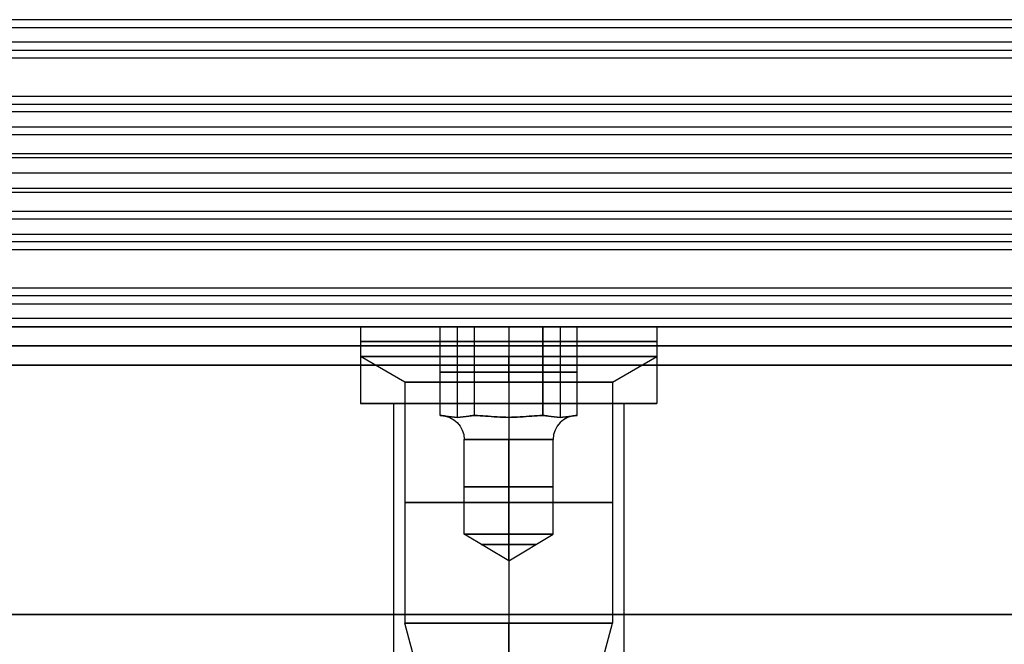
# Model space of a CAD drawing. Header units: millimetres. Extents: x -429 to 422, y -262 to 259.
# Tile 437 of 656: x -144 to -118, y 202 to 218. Entities that reach past the tile are written whole.
import ezdxf

# ---------------------------------------------------------------- set-up
doc = ezdxf.new("R2010")
doc.units = ezdxf.units.MM
doc.layers.add('Default', color=7, linetype='Continuous', true_color=0x000000)

msp = doc.modelspace()

# ---------------------------------------------------------------- linework, layer by layer
at = {"layer": 'Default'}
for p, q in [((-427.127, 210.065, 1342.822), (420.873, 210.065, 1342.822)), ((420.873, 210.065, 772.822), (-427.127, 210.065, 772.822)), ((420.873, 210.065, 1057.822), (-427.127, 210.065, 1057.822)), ((-134.991, 208.065, 776.822), (-134.127, 208.065, 776.822)), ((-131.127, 208.065, 772.959), (-131.127, 208.065, 773.822)), ((-131.127, 208.065, 779.822), (-131.127, 208.065, 780.686)), ((-128.127, 208.065, 776.822), (-127.264, 208.065, 776.822))]:
    msp.add_line(p, q, dxfattribs=at)
at = {"layer": 'Default', "color": 9, "true_color": 0xbebcba}
for p, q in [((-134.991, 210.065, 776.822), (-132.912, 210.065, 776.822)), ((-134.991, 210.065, 776.822), (-134.991, 209.292, 776.822)), ((-132.466, 210.065, 776.049), (-132.466, 207.702, 776.049)), ((-132.466, 210.065, 777.595), (-132.466, 207.702, 777.595)), ((-131.127, 210.065, 775.277), (-131.127, 207.702, 775.277)), ((-131.127, 210.065, 778.368), (-131.127, 207.702, 778.368)), ((-131.127, 210.065, 772.959), (-131.127, 210.065, 775.277)), ((-131.127, 210.065, 778.368), (-131.127, 210.065, 780.686)), ((-131.127, 210.065, 780.686), (-131.127, 209.292, 780.686)), ((-131.127, 210.065, 772.959), (-131.127, 209.292, 772.959)), ((-129.789, 210.065, 777.595), (-129.789, 207.702, 777.595)), ((-129.789, 210.065, 776.049), (-129.789, 207.702, 776.049)), ((-129.343, 210.065, 776.822), (-127.264, 210.065, 776.822)), ((-127.264, 210.065, 776.822), (-127.264, 209.292, 776.822)), ((-133.832, 208.623, 776.822), (-134.991, 209.292, 776.822)), ((-131.127, 208.623, 779.527), (-131.127, 209.292, 780.686)), ((-131.127, 208.623, 774.118), (-131.127, 209.292, 772.959)), ((-128.423, 208.623, 776.822), (-127.264, 209.292, 776.822)), ((-132.912, 208.883, 776.822), (-132.02, 208.883, 775.277)), ((-132.02, 208.883, 778.368), (-132.912, 208.883, 776.822)), ((-132.02, 208.883, 775.277), (-130.235, 208.883, 775.277)), ((-130.235, 208.883, 778.368), (-132.02, 208.883, 778.368)), ((-129.343, 208.883, 776.822), (-130.235, 208.883, 778.368)), ((-130.235, 208.883, 775.277), (-129.343, 208.883, 776.822)), ((-133.832, 208.623, 776.822), (-133.832, 202.338, 776.822)), ((-131.127, 208.623, 779.527), (-131.127, 202.338, 779.527)), ((-131.127, 208.623, 774.118), (-131.127, 202.338, 774.118)), ((-128.423, 208.623, 776.822), (-128.423, 202.338, 776.822)), ((-132.912, 207.747, 776.822), (-132.905, 207.747, 776.822)), ((-132.908, 207.747, 776.829), (-132.908, 207.747, 776.816)), ((-132.023, 207.747, 775.283), (-132.016, 207.747, 775.283)), ((-132.023, 207.747, 778.361), (-132.016, 207.747, 778.361)), ((-132.016, 207.747, 775.283), (-132.016, 207.747, 775.277)), ((-132.016, 207.747, 778.368), (-132.016, 207.747, 778.361)), ((-130.239, 207.747, 775.283), (-130.239, 207.747, 775.277)), ((-130.239, 207.747, 775.283), (-130.231, 207.747, 775.283)), ((-130.239, 207.747, 778.368), (-130.239, 207.747, 778.361)), ((-130.239, 207.747, 778.361), (-130.231, 207.747, 778.361)), ((-129.35, 207.747, 776.822), (-129.343, 207.747, 776.822)), ((-129.347, 207.747, 776.829), (-129.347, 207.747, 776.816)), ((-132.286, 204.656, 776.822), (-132.286, 207.128, 776.822)), ((-131.127, 204.656, 775.663), (-131.127, 207.128, 775.663)), ((-131.127, 204.656, 777.981), (-131.127, 207.128, 777.981)), ((-129.968, 204.656, 776.822), (-129.968, 207.128, 776.822)), ((-131.127, 203.959, 776.822), (-132.286, 204.656, 776.822)), ((-131.127, 203.959, 776.822), (-129.968, 204.656, 776.822)), ((-131.127, 203.959, 776.822), (-131.127, 204.656, 775.663)), ((-131.127, 203.959, 776.822), (-131.127, 204.656, 777.981)), ((-133.347, 200.528, 776.822), (-133.832, 202.338, 776.822)), ((-131.127, 201.024, 779.175), (-131.127, 202.338, 779.527)), ((-131.127, 200.034, 774.735), (-131.127, 202.338, 774.118)), ((-129.18, 199.511, 776.822), (-128.423, 202.338, 776.822))]:
    msp.add_line(p, q, dxfattribs=at)
at = {"layer": 'Default', "color": 9, "true_color": 0xbebcba, "extrusion": (0, -1, 0)}
for centre, radius in [((-131.127, 776.822, -209.678), 3.864), ((-131.127, 776.822, -205.48), 2.705)]:
    msp.add_circle(centre, radius, dxfattribs=at)
at = {"layer": 'Default', "color": 9, "true_color": 0xbebcba, "extrusion": (0, 1, 0)}
for centre, radius in [((131.127, 776.822, 205.892), 1.159), ((131.127, 776.822, 204.389), 0.715)]:
    msp.add_circle(centre, radius, dxfattribs=at)
for centre, radius, start, end in [((131.127, 776.822, 210.065), 3.864, 270, 90), ((131.127, 776.822, 209.292), 3.864, 90, 180), ((131.127, 776.822, 209.292), 3.864, 180, 270), ((131.127, 776.822, 208.623), 2.705, 270, 0), ((131.127, 776.822, 208.623), 2.705, 0, 90), ((131.127, 776.822, 207.747), 1.777, 359.5918, 0.4082), ((131.127, 776.822, 207.747), 1.777, 359.5918, 0.4082), ((131.127, 776.822, 207.747), 1.777, 299.5918, 300.4082), ((131.127, 776.822, 207.747), 1.777, 59.5918, 60.4082), ((131.127, 776.822, 207.747), 1.777, 59.5918, 60.4082), ((131.127, 776.822, 207.747), 1.777, 119.5918, 120.4082), ((131.127, 776.822, 207.747), 1.777, 239.5918, 240.4082), ((131.127, 776.822, 207.747), 1.777, 119.5918, 120.4082), ((131.127, 776.822, 207.747), 1.777, 179.5918, 180.4082), ((131.127, 776.822, 207.747), 1.777, 179.5918, 180.4082), ((131.127, 776.822, 204.656), 1.159, 270, 90), ((131.127, 776.822, 202.338), 2.705, 90, 180), ((131.127, 776.822, 202.338), 2.705, 180, 270)]:
    msp.add_arc(centre, radius, start, end, dxfattribs=at)
at = {"layer": 'Default', "color": 9, "true_color": 0xbebcba, "extrusion": (0, -1, 0)}
for centre, radius, start, end in [((-131.127, 776.822, -210.065), 3.864, 270, 0), ((-131.127, 776.822, -210.065), 3.864, 0, 90), ((-131.127, 776.822, -209.292), 3.864, 90, 180), ((-131.127, 776.822, -209.292), 3.864, 180, 270), ((-131.127, 776.822, -208.623), 2.705, 270, 0), ((-131.127, 776.822, -208.623), 2.705, 0, 90), ((-131.127, 776.822, -207.128), 1.159, 90, 270), ((-131.127, 776.822, -207.128), 1.159, 270, 90), ((-131.127, 776.822, -204.656), 1.159, 0, 90), ((-131.127, 776.822, -204.656), 1.159, 270, 0), ((-131.127, 776.822, -202.338), 2.705, 90, 180), ((-131.127, 776.822, -202.338), 2.705, 180, 270)]:
    msp.add_arc(centre, radius, start, end, dxfattribs=at)
at = {"layer": 'Default', "color": 9, "true_color": 0xbebcba, "extrusion": (0, 0, -1)}
msp.add_arc((132.905, 207.128, -776.822), 0.618, 90, 180, dxfattribs=at)
at = {"layer": 'Default', "color": 9, "true_color": 0xbebcba, "extrusion": (-1, 0, 0)}
msp.add_arc((-207.128, 778.599, 131.127), 0.618, 202.0243, 270, dxfattribs=at)
at = {"layer": 'Default', "color": 9, "true_color": 0xbebcba, "extrusion": (1, 0, 0)}
msp.add_arc((207.128, 775.045, -131.127), 0.618, 22.0243, 90, dxfattribs=at)
at = {"layer": 'Default', "color": 9, "true_color": 0xbebcba}
msp.add_arc((-129.35, 207.128, 776.822), 0.618, 90, 180, dxfattribs=at)
at = {"layer": 'Default'}
for points in [[(396.873, 218.065, 1198.214), (-3.127, 218.065, 1198.214), (-403.127, 218.065, 1198.214)], [(396.873, 218.065, 1211.822), (-3.127, 218.065, 1211.822), (-403.127, 218.065, 1211.822)], [(-113.047, 218.065, 1205.018), (-132.627, 218.065, 1205.018), (-152.208, 218.065, 1205.018)], [(396.873, 217.854, 1212.717), (-3.127, 217.854, 1212.717), (-403.127, 217.854, 1212.717)], [(396.873, 217.479, 1196.8), (-3.127, 217.479, 1196.8), (-403.127, 217.479, 1196.8)], [(396.873, 217.265, 1213.422), (-3.127, 217.265, 1213.422), (-403.127, 217.265, 1213.422)], [(396.873, 217.065, 1242.822), (-3.127, 217.065, 1242.822), (-403.127, 217.065, 1242.822)], [(396.873, 217.065, 1240.822), (-3.127, 217.065, 1240.822), (-403.127, 217.065, 1240.822)], [(396.873, 217.065, 1241.822), (-3.127, 217.065, 1241.822), (-403.127, 217.065, 1241.822)], [(396.873, 216.065, 1196.214), (-3.127, 216.065, 1196.214), (-403.127, 216.065, 1196.214)], [(396.873, 216.065, 1198.214), (-3.127, 216.065, 1198.214), (-403.127, 216.065, 1198.214)], [(396.873, 216.065, 1211.714), (-3.127, 216.065, 1211.714), (-403.127, 216.065, 1211.714)], [(396.873, 216.065, 1223.322), (-3.127, 216.065, 1223.322), (-403.127, 216.065, 1223.322)], [(396.873, 216.065, 1215.822), (-3.127, 216.065, 1215.822), (-403.127, 216.065, 1215.822)], [(396.873, 216.065, 1219.572), (-3.127, 216.065, 1219.572), (-403.127, 216.065, 1219.572)], [(396.873, 215.854, 1224.217), (-3.127, 215.854, 1224.217), (-403.127, 215.854, 1224.217)], [(-113.057, 216.065, 1204.964), (-132.627, 216.065, 1204.964), (-152.197, 216.065, 1204.964)], [(396.873, 215.665, 1214.622), (-3.127, 215.665, 1214.622), (-403.127, 215.665, 1214.622)], [(396.873, 215.265, 1224.922), (-3.127, 215.265, 1224.922), (-403.127, 215.265, 1224.922)], [(396.873, 215.065, 1215.822), (-3.127, 215.065, 1215.822), (-403.127, 215.065, 1215.822)], [(396.873, 214.565, 1242.822), (-3.127, 214.565, 1242.822), (-403.127, 214.565, 1242.822)], [(396.873, 214.565, 1240.822), (-3.127, 214.565, 1240.822), (-403.127, 214.565, 1240.822)], [(396.873, 214.465, 1212.914), (-3.127, 214.465, 1212.914), (-403.127, 214.465, 1212.914)], [(396.873, 214.065, 1223.214), (-3.127, 214.065, 1223.214), (-403.127, 214.065, 1223.214)], [(396.873, 214.065, 1215.822), (-3.127, 214.065, 1215.822), (-403.127, 214.065, 1215.822)], [(396.873, 214.065, 1219.518), (-3.127, 214.065, 1219.518), (-403.127, 214.065, 1219.518)], [(396.873, 214.065, 1215.822), (-3.127, 214.065, 1215.822), (-403.127, 214.065, 1215.822)], [(396.873, 214.065, 1223.214), (-3.127, 214.065, 1223.214), (-403.127, 214.065, 1223.214)], [(396.873, 214.065, 1219.518), (-3.127, 214.065, 1219.518), (-403.127, 214.065, 1219.518)], [(396.873, 213.665, 1226.122), (-3.127, 213.665, 1226.122), (-403.127, 213.665, 1226.122)], [(396.873, 213.565, 1196.214), (-3.127, 213.565, 1196.214), (-403.127, 213.565, 1196.214)], [(396.873, 213.565, 1198.214), (-3.127, 213.565, 1198.214), (-403.127, 213.565, 1198.214)], [(396.873, 213.065, 1223.214), (-3.127, 213.065, 1223.214), (-403.127, 213.065, 1223.214)], [(396.873, 212.865, 1214.114), (-3.127, 212.865, 1214.114), (-403.127, 212.865, 1214.114)], [(396.873, 212.465, 1224.414), (-3.127, 212.465, 1224.414), (-403.127, 212.465, 1224.414)], [(396.873, 212.276, 1214.819), (-3.127, 212.276, 1214.819), (-403.127, 212.276, 1214.819)], [(396.873, 212.065, 1215.714), (-3.127, 212.065, 1215.714), (-403.127, 212.065, 1215.714)], [(396.873, 212.065, 1223.214), (-3.127, 212.065, 1223.214), (-403.127, 212.065, 1223.214)], [(396.873, 212.065, 1219.464), (-3.127, 212.065, 1219.464), (-403.127, 212.065, 1219.464)], [(396.873, 212.065, 1242.822), (-3.127, 212.065, 1242.822), (-403.127, 212.065, 1242.822)], [(396.873, 212.065, 1240.822), (-3.127, 212.065, 1240.822), (-403.127, 212.065, 1240.822)], [(396.873, 212.065, 1227.322), (-3.127, 212.065, 1227.322), (-403.127, 212.065, 1227.322)], [(-116.057, 212.065, 1234.072), (-135.627, 212.065, 1234.072), (-155.197, 212.065, 1234.072)], [(396.873, 211.065, 1196.214), (-3.127, 211.065, 1196.214), (-403.127, 211.065, 1196.214)], [(396.873, 211.065, 1198.214), (-3.127, 211.065, 1198.214), (-403.127, 211.065, 1198.214)], [(396.873, 211.065, 1197.214), (-3.127, 211.065, 1197.214), (-403.127, 211.065, 1197.214)], [(396.873, 210.865, 1225.614), (-3.127, 210.865, 1225.614), (-403.127, 210.865, 1225.614)], [(396.873, 210.651, 1242.236), (-3.127, 210.651, 1242.236), (-403.127, 210.651, 1242.236)], [(396.873, 210.276, 1226.319), (-3.127, 210.276, 1226.319), (-403.127, 210.276, 1226.319)], [(396.873, 210.065, 1240.822), (-3.127, 210.065, 1240.822), (-403.127, 210.065, 1240.822)], [(396.873, 210.065, 1227.214), (-3.127, 210.065, 1227.214), (-403.127, 210.065, 1227.214)], [(-116.047, 210.065, 1234.018), (-135.627, 210.065, 1234.018), (-155.208, 210.065, 1234.018)], [(-134.991, 210.065, 776.822), (-134.991, 209.065, 776.822), (-134.991, 208.065, 776.822)], [(-131.127, 210.065, 780.686), (-131.127, 209.065, 780.686), (-131.127, 208.065, 780.686)], [(-131.127, 210.065, 772.959), (-131.127, 209.065, 772.959), (-131.127, 208.065, 772.959)], [(-127.264, 210.065, 776.822), (-127.264, 209.065, 776.822), (-127.264, 208.065, 776.822)], [(-427.127, 209.565, 1343.322), (-3.127, 209.565, 1343.322), (420.873, 209.565, 1343.322)], [(420.873, 209.565, 772.322), (-3.127, 209.565, 772.322), (-427.127, 209.565, 772.322)], [(-427.127, 209.065, 1343.822), (-3.127, 209.065, 1343.822), (420.873, 209.065, 1343.822)], [(420.873, 209.065, 771.822), (-3.127, 209.065, 771.822), (-427.127, 209.065, 771.822)], [(-134.127, 208.065, 776.822), (-134.127, 201.565, 776.822), (-134.127, 195.065, 776.822)], [(-131.127, 208.065, 779.822), (-131.127, 201.565, 779.822), (-131.127, 195.065, 779.822)], [(-131.127, 208.065, 773.822), (-131.127, 201.565, 773.822), (-131.127, 195.065, 773.822)], [(-128.127, 208.065, 776.822), (-128.127, 201.565, 776.822), (-128.127, 195.065, 776.822)], [(-427.127, 202.565, 1343.822), (-3.127, 202.565, 1343.822), (420.873, 202.565, 1343.822)], [(420.873, 202.565, 771.822), (-3.127, 202.565, 771.822), (-427.127, 202.565, 771.822)]]:
    msp.add_open_spline(points, degree=2, dxfattribs=at)
for points, knots in [([(-127.264, 210.065, 776.822), (-127.264, 210.065, 780.686), (-131.127, 210.065, 780.686), (-134.991, 210.065, 780.686), (-134.991, 210.065, 776.822), (-134.991, 210.065, 772.959), (-131.127, 210.065, 772.959), (-127.264, 210.065, 772.959), (-127.264, 210.065, 776.822)], [7.853982, 7.853982, 7.853982, 15.707963, 15.707963, 23.561945, 23.561945, 31.415927, 31.415927, 39.269908, 39.269908, 39.269908]), ([(-127.264, 209.065, 776.822), (-127.264, 209.065, 780.686), (-131.127, 209.065, 780.686), (-134.991, 209.065, 780.686), (-134.991, 209.065, 776.822), (-134.991, 209.065, 772.959), (-131.127, 209.065, 772.959), (-127.264, 209.065, 772.959), (-127.264, 209.065, 776.822)], [7.853982, 7.853982, 7.853982, 15.707963, 15.707963, 23.561945, 23.561945, 31.415927, 31.415927, 39.269908, 39.269908, 39.269908]), ([(-127.264, 208.065, 776.822), (-127.264, 208.065, 780.686), (-131.127, 208.065, 780.686), (-134.991, 208.065, 780.686), (-134.991, 208.065, 776.822), (-134.991, 208.065, 772.959), (-131.127, 208.065, 772.959), (-127.264, 208.065, 772.959), (-127.264, 208.065, 776.822)], [7.853982, 7.853982, 7.853982, 15.707963, 15.707963, 23.561945, 23.561945, 31.415927, 31.415927, 39.269908, 39.269908, 39.269908]), ([(-128.127, 208.065, 776.822), (-128.127, 208.065, 779.822), (-131.127, 208.065, 779.822), (-134.127, 208.065, 779.822), (-134.127, 208.065, 776.822), (-134.127, 208.065, 773.822), (-131.127, 208.065, 773.822), (-128.127, 208.065, 773.822), (-128.127, 208.065, 776.822)], [0, 0, 0, 6.283185, 6.283185, 12.566371, 12.566371, 18.849556, 18.849556, 25.132741, 25.132741, 25.132741])]:
    msp.add_rational_spline(points, [1, 0.707106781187, 1, 0.707106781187, 1, 0.707106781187, 1, 0.707106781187, 1], degree=2, knots=knots, dxfattribs=at)
at = {"layer": 'Default', "color": 9, "true_color": 0xbebcba}
for points in [[(-132.912, 210.065, 776.822), (-132.466, 210.065, 776.049), (-132.02, 210.065, 775.277)], [(-132.912, 207.747, 776.822), (-132.912, 208.906, 776.822), (-132.912, 210.065, 776.822)], [(-132.02, 210.065, 778.368), (-132.466, 210.065, 777.595), (-132.912, 210.065, 776.822)], [(-132.02, 210.065, 775.277), (-131.127, 210.065, 775.277), (-130.235, 210.065, 775.277)], [(-132.02, 207.747, 775.277), (-132.02, 208.906, 775.277), (-132.02, 210.065, 775.277)], [(-132.02, 207.747, 778.368), (-132.02, 208.906, 778.368), (-132.02, 210.065, 778.368)], [(-130.235, 210.065, 778.368), (-131.127, 210.065, 778.368), (-132.02, 210.065, 778.368)], [(-130.235, 210.065, 775.277), (-130.235, 208.906, 775.277), (-130.235, 207.747, 775.277)], [(-130.235, 207.747, 778.368), (-130.235, 208.906, 778.368), (-130.235, 210.065, 778.368)], [(-129.343, 210.065, 776.822), (-129.789, 210.065, 777.595), (-130.235, 210.065, 778.368)], [(-130.235, 210.065, 775.277), (-129.789, 210.065, 776.049), (-129.343, 210.065, 776.822)], [(-129.343, 207.747, 776.822), (-129.343, 208.906, 776.822), (-129.343, 210.065, 776.822)], [(-132.912, 207.747, 776.822), (-132.908, 207.747, 776.816), (-132.905, 207.747, 776.81)], [(-132.905, 207.747, 776.835), (-132.908, 207.747, 776.829), (-132.912, 207.747, 776.822)], [(-132.027, 207.747, 775.289), (-132.023, 207.747, 775.283), (-132.02, 207.747, 775.277)], [(-132.02, 207.747, 778.368), (-132.023, 207.747, 778.361), (-132.027, 207.747, 778.355)], [(-132.02, 207.747, 775.277), (-132.012, 207.747, 775.277), (-132.005, 207.747, 775.277)], [(-132.005, 207.747, 778.368), (-132.012, 207.747, 778.368), (-132.02, 207.747, 778.368)], [(-130.25, 207.747, 775.277), (-130.242, 207.747, 775.277), (-130.235, 207.747, 775.277)], [(-130.25, 207.747, 778.368), (-130.242, 207.747, 778.368), (-130.235, 207.747, 778.368)], [(-130.235, 207.747, 778.368), (-130.231, 207.747, 778.361), (-130.228, 207.747, 778.355)], [(-130.235, 207.747, 775.277), (-130.231, 207.747, 775.283), (-130.228, 207.747, 775.289)], [(-129.343, 207.747, 776.822), (-129.347, 207.747, 776.829), (-129.35, 207.747, 776.835)], [(-129.35, 207.747, 776.81), (-129.347, 207.747, 776.816), (-129.343, 207.747, 776.822)]]:
    msp.add_open_spline(points, degree=2, dxfattribs=at)
for points, knots in [([(-132.027, 207.747, 775.289), (-132.07, 207.747, 775.364), (-132.121, 207.741, 775.453), (-132.258, 207.722, 775.69), (-132.371, 207.702, 775.886), (-132.56, 207.702, 776.213), (-132.673, 207.722, 776.409), (-132.81, 207.741, 776.646), (-132.862, 207.747, 776.735), (-132.905, 207.747, 776.81)], [-2.276069, -2.276069, -2.276069, -2.276069, -1.921118, -1.921118, -1.138035, -1.138035, -0.354951, -0.354951, 0, 0, 0, 0]), ([(-132.905, 207.747, 776.835), (-132.862, 207.747, 776.909), (-132.81, 207.741, 776.998), (-132.673, 207.722, 777.235), (-132.56, 207.702, 777.431), (-132.371, 207.702, 777.759), (-132.258, 207.722, 777.954), (-132.121, 207.741, 778.192), (-132.07, 207.747, 778.281), (-132.027, 207.747, 778.355)], [-2.276069, -2.276069, -2.276069, -2.276069, -1.921118, -1.921118, -1.138035, -1.138035, -0.354951, -0.354951, 0, 0, 0, 0]), ([(-131.127, 207.702, 775.277), (-131.316, 207.702, 775.277), (-131.542, 207.722, 775.277), (-131.817, 207.741, 775.277), (-131.919, 207.747, 775.277), (-132.005, 207.747, 775.277)], [-1.138035, -1.138035, -1.138035, -1.138035, -0.354951, -0.354951, 0, 0, 0, 0]), ([(-132.005, 207.747, 778.368), (-131.919, 207.747, 778.368), (-131.817, 207.741, 778.368), (-131.542, 207.722, 778.368), (-131.316, 207.702, 778.368), (-131.127, 207.702, 778.368)], [-2.276069, -2.276069, -2.276069, -2.276069, -1.921118, -1.921118, -1.138035, -1.138035, -1.138035, -1.138035]), ([(-130.25, 207.747, 775.277), (-130.335, 207.747, 775.277), (-130.438, 207.741, 775.277), (-130.712, 207.722, 775.277), (-130.938, 207.702, 775.277), (-131.127, 207.702, 775.277)], [-1.138035, -1.138035, -1.138035, -1.138035, -0.783084, -0.783084, 0, 0, 0, 0]), ([(-131.127, 207.702, 778.368), (-130.938, 207.702, 778.368), (-130.712, 207.722, 778.368), (-130.438, 207.741, 778.368), (-130.335, 207.747, 778.368), (-130.25, 207.747, 778.368)], [-1.138035, -1.138035, -1.138035, -1.138035, -0.354951, -0.354951, 0, 0, 0, 0]), ([(-130.228, 207.747, 778.355), (-130.185, 207.747, 778.281), (-130.134, 207.741, 778.192), (-129.997, 207.722, 777.954), (-129.884, 207.702, 777.759), (-129.694, 207.702, 777.431), (-129.581, 207.722, 777.235), (-129.444, 207.741, 776.998), (-129.393, 207.747, 776.909), (-129.35, 207.747, 776.835)], [-2.276069, -2.276069, -2.276069, -2.276069, -1.921118, -1.921118, -1.138035, -1.138035, -0.354951, -0.354951, 0, 0, 0, 0]), ([(-129.35, 207.747, 776.81), (-129.393, 207.747, 776.735), (-129.444, 207.741, 776.646), (-129.581, 207.722, 776.409), (-129.694, 207.702, 776.213), (-129.884, 207.702, 775.886), (-129.997, 207.722, 775.69), (-130.134, 207.741, 775.453), (-130.185, 207.747, 775.364), (-130.228, 207.747, 775.289)], [-2.276069, -2.276069, -2.276069, -2.276069, -1.921118, -1.921118, -1.138035, -1.138035, -0.354951, -0.354951, 0, 0, 0, 0])]:
    msp.add_open_spline(points, degree=3, knots=knots, dxfattribs=at)

doc.saveas('drawing.dxf')
